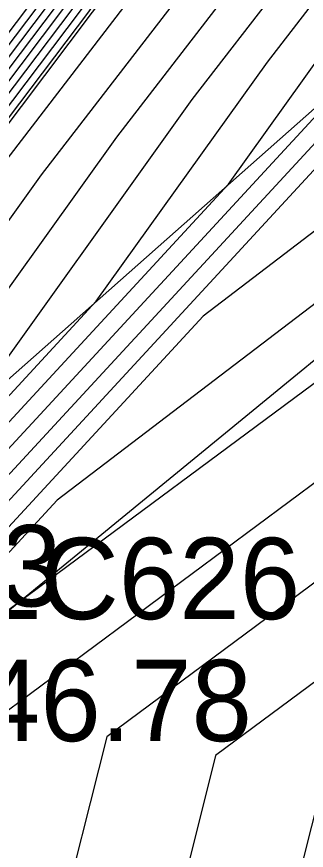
# Model space of a CAD drawing. Extents: x 2188792 to 2191981, y 386090 to 389710.
# Drawn here: x 2190479.1 to 2190488, y 388017.08 to 388042.7 of the extents above; entities that cross this region are included whole.
import ezdxf

# ---------------------------------------------------------------- set-up
doc = ezdxf.new("R2010")
doc.units = 0
for name, color, linetype in [('DTM Contours Major', 7, 'Continuous'), ('DTM Contours Minor', 7, 'Continuous'), ('Exist DTM Breakline', 7, 'Continuous'), ('Exist DTM Breakline Cogo Number', 7, 'Continuous'), ('Exist DTM Breakline Underwater', 7, 'Continuous'), ('Exist DTM Breakline Underwater Cogo Elevation', 7, 'Continuous'), ('Exist DTM Breakline Underwater Cogo Number', 7, 'Continuous'), ('PH Exist DTM Breakline', 7, 'Continuous')]:
    doc.layers.add(name, color=color, linetype=linetype)

msp = doc.modelspace()

# ---------------------------------------------------------------- linework, layer by layer
at = {"layer": 'DTM Contours Major'}
for points in [[(2190437.992, 387979.857), (2190439.736, 387982.468), (2190441.552, 387984.606), (2190444.155, 387990.614), (2190445.433, 387993.232), (2190449.077, 387999.265), (2190450.469, 388001.276), (2190454.105, 388007.29), (2190455.65, 388009.291), (2190459.241, 388015.214), (2190460.848, 388017.291), (2190464.525, 388022.15), (2190466.12, 388024.261), (2190469.779, 388029.094), (2190471.398, 388031.237), (2190475.036, 388036.044), (2190476.68, 388038.22), (2190480.296, 388042.998), (2190481.603, 388044.822), (2190484.893, 388049.095), (2190486.197, 388050.919), (2190489.489, 388055.191)], [(2190436.393, 387973.509), (2190440.087, 387979.883), (2190440.363, 387980.297), (2190442.875, 387983.254), (2190445.223, 387988.673), (2190447.014, 387991.316), (2190447.684, 387992.334), (2190451.537, 387998.911), (2190455.759, 388006.119), (2190460.408, 388014.054), (2190463.124, 388017.654), (2190466.834, 388022.412), (2190467.179, 388023.047), (2190471.263, 388028.317), (2190475.023, 388033.169), (2190477.546, 388036.694), (2190482.398, 388042.993), (2190486.84, 388048.499), (2190491.059, 388053.729)], [(2190422.481, 387951.95), (2190429.043, 387959.796), (2190436.952, 387971.104), (2190447.268, 387983.841), (2190451.88, 387990.273), (2190453.329, 387992.604), (2190458.4, 388001.094), (2190469.074, 388018.453), (2190471.164, 388021.914), (2190472.841, 388023.729), (2190485.612, 388037.553), (2190489.125, 388042.462)], [(2190497.973, 388041.28), (2190480.347, 388027.839), (2190474.998, 388022.049), (2190474.699, 388021.725), (2190470.178, 388014.242), (2190469.923, 388013.827), (2190469.537, 388013.181), (2190456.075, 387989.503), (2190456.011, 387989.152), (2190454.465, 387986.205), (2190449.75, 387979.545), (2190447.138, 387974.53), (2190444.808, 387967.319), (2190439.661, 387959.791), (2190437.395, 387955.321), (2190436.204, 387951.692)], [(2190488.559, 388019.406), (2190487.363, 388014.639), (2190482.097, 387999.576), (2190469.24, 387987.469), (2190459.271, 387985.905), (2190459.158, 387985.42), (2190457.232, 387981.697), (2190453.377, 387974.086), (2190452.348, 387971.951), (2190451.731, 387970.889), (2190448.367, 387962.834), (2190447.196, 387960.718), (2190444.402, 387955.879), (2190441.464, 387954.143), (2190439.711, 387951.837)]]:
    msp.add_lwpolyline(points, dxfattribs=at)
at = {"layer": 'DTM Contours Minor'}
for points in [[(2190439.36, 387983.771), (2190440.759, 387985.418), (2190442.764, 387990.045), (2190444.949, 387994.522), (2190447.693, 387999.066), (2190450.036, 388002.452), (2190452.8, 388007.021), (2190455.362, 388010.341), (2190458.076, 388014.817), (2190460.706, 388018.215), (2190463.469, 388021.866), (2190466.096, 388025.343), (2190468.814, 388028.934), (2190471.499, 388032.487), (2190474.168, 388036.014), (2190476.914, 388039.648), (2190479.532, 388043.107), (2190481.731, 388046.176), (2190484.07, 388049.215), (2190486.307, 388052.344), (2190488.603, 388055.324)], [(2190439.485, 387983.337), (2190441.023, 387985.147), (2190443.228, 387990.235), (2190445.11, 387994.092), (2190448.154, 387999.132), (2190450.18, 388002.06), (2190453.235, 388007.111), (2190455.458, 388009.991), (2190458.464, 388014.95), (2190460.753, 388017.907), (2190463.821, 388021.96), (2190466.104, 388024.982), (2190469.135, 388028.987), (2190471.465, 388032.07), (2190474.457, 388036.024), (2190476.836, 388039.172), (2190479.787, 388043.071), (2190481.688, 388045.725), (2190484.344, 388049.175), (2190486.27, 388051.869), (2190488.898, 388055.28)], [(2190439.611, 387982.902), (2190441.288, 387984.877), (2190443.692, 387990.424), (2190445.272, 387993.662), (2190448.615, 387999.199), (2190450.325, 388001.668), (2190453.67, 388007.2), (2190455.554, 388009.641), (2190458.852, 388015.082), (2190460.801, 388017.599), (2190464.173, 388022.055), (2190466.112, 388024.621), (2190469.457, 388029.041), (2190471.431, 388031.653), (2190474.746, 388036.034), (2190476.758, 388038.696), (2190480.042, 388043.034), (2190481.646, 388045.274), (2190484.618, 388049.135), (2190486.233, 388051.394), (2190489.193, 388055.236)], [(2190438.411, 387979.862), (2190439.862, 387982.034), (2190441.817, 387984.336), (2190444.619, 387990.803), (2190445.595, 387992.802), (2190449.538, 387999.331), (2190450.613, 388000.884), (2190454.541, 388007.379), (2190455.746, 388008.94), (2190459.629, 388015.347), (2190460.895, 388016.982), (2190464.878, 388022.244), (2190466.128, 388023.9), (2190470.101, 388029.148), (2190471.364, 388030.82), (2190475.325, 388036.054), (2190476.602, 388037.743), (2190480.551, 388042.962), (2190481.561, 388044.371), (2190485.167, 388049.055), (2190486.16, 388050.444), (2190489.784, 388055.147)], [(2190438.83, 387979.867), (2190439.987, 387981.599), (2190442.081, 387984.065), (2190445.083, 387990.993), (2190445.756, 387992.373), (2190449.999, 387999.398), (2190450.757, 388000.492), (2190454.976, 388007.469), (2190455.842, 388008.59), (2190460.017, 388015.479), (2190460.943, 388016.674), (2190465.23, 388022.339), (2190466.137, 388023.539), (2190470.422, 388029.201), (2190471.33, 388030.403), (2190475.614, 388036.064), (2190476.524, 388037.267), (2190480.806, 388042.926), (2190481.519, 388043.92), (2190485.441, 388049.015), (2190486.123, 388049.969), (2190490.08, 388055.103)], [(2190439.249, 387979.872), (2190440.112, 387981.165), (2190442.346, 387983.795), (2190445.547, 387991.182), (2190445.918, 387991.943), (2190450.46, 387999.464), (2190450.901, 388000.1), (2190455.411, 388007.558), (2190455.937, 388008.24), (2190460.406, 388015.611), (2190460.99, 388016.366), (2190465.582, 388022.433), (2190466.145, 388023.178), (2190470.744, 388029.255), (2190471.297, 388029.986), (2190475.904, 388036.074), (2190476.446, 388036.791), (2190481.061, 388042.889), (2190481.476, 388043.468), (2190485.715, 388048.975), (2190486.086, 388049.494), (2190490.375, 388055.059)], [(2190439.668, 387979.878), (2190440.238, 387980.731), (2190442.61, 387983.524), (2190446.011, 387991.372), (2190446.079, 387991.513), (2190450.922, 387999.53), (2190451.045, 387999.709), (2190455.846, 388007.648), (2190456.033, 388007.89), (2190460.794, 388015.743), (2190461.037, 388016.058), (2190465.934, 388022.528), (2190466.153, 388022.817), (2190471.066, 388029.309), (2190471.263, 388029.569), (2190476.193, 388036.084), (2190476.368, 388036.315), (2190481.316, 388042.853), (2190481.434, 388043.017), (2190485.989, 388048.935), (2190486.05, 388049.019), (2190490.513, 388054.811)], [(2190435.376, 387971.909), (2190440.54, 387979.076), (2190440.714, 387980.128), (2190443.139, 387982.983), (2190444.067, 387985.125), (2190448.176, 387991.188), (2190449.713, 387993.524), (2190452.25, 387997.854), (2190455.03, 388002.6), (2190458.091, 388007.825), (2190466.157, 388018.515), (2190468.19, 388021.822), (2190468.337, 388022.065), (2190469.353, 388023.165), (2190469.971, 388024.302), (2190471.305, 388026.023), (2190472.533, 388027.609), (2190479.862, 388037.847), (2190484.022, 388043.247), (2190487.83, 388047.968), (2190491.446, 388052.452)], [(2190434.33, 387970.279), (2190441.587, 387980.351), (2190444.865, 387984.459), (2190449.338, 387991.06), (2190451.742, 387994.713), (2190452.963, 387996.797), (2190454.301, 387999.082), (2190455.774, 388001.596), (2190459.656, 388006.741), (2190468.411, 388020.98), (2190469.044, 388022.027), (2190471.547, 388024.737), (2190473.417, 388026.762), (2190482.178, 388039.001), (2190485.645, 388043.502), (2190488.819, 388047.437)], [(2190421.177, 387953.704), (2190431.258, 387966.392), (2190431.735, 387966.874), (2190431.903, 387967.058), (2190432.546, 387967.74), (2190433.284, 387968.65), (2190436.607, 387973.261), (2190449.349, 387989.234), (2190450.5, 387990.932), (2190453.155, 387994.968), (2190453.614, 387995.705), (2190453.79, 387996), (2190468.632, 388020.138), (2190469.751, 388021.99), (2190471.979, 388024.401), (2190477.482, 388030.359), (2190484.493, 388040.155), (2190487.269, 388043.757), (2190489.809, 388046.907)], [(2190493.741, 388044.748), (2190473.704, 388023.057), (2190472.578, 388021.838), (2190469.515, 388016.769), (2190463.009, 388006.187), (2190453.171, 387989.714), (2190453.071, 387989.537), (2190453.07, 387989.535), (2190453.059, 387989.513), (2190444.167, 387976.953), (2190443.916, 387976.471), (2190443.692, 387975.777), (2190428.917, 387954.168), (2190428.405, 387953.157)], [(2190420.232, 387951.855), (2190426.623, 387959.899), (2190431.949, 387966.267), (2190433.013, 387967.789), (2190449.466, 387988.103), (2190451.289, 387990.645), (2190453.472, 387994.154), (2190456.095, 387998.547), (2190468.853, 388019.295), (2190470.457, 388021.952), (2190472.41, 388024.065), (2190481.547, 388033.956), (2190486.809, 388041.308), (2190488.892, 388044.012)], [(2190496.57, 388042.449), (2190484.836, 388033.501), (2190474.567, 388022.385), (2190473.992, 388021.763), (2190469.957, 388015.085), (2190467.618, 388011.28), (2190464.082, 388005.358), (2190455.073, 387989.514), (2190455.031, 387989.28), (2190453.996, 387987.308), (2190447.889, 387978.681), (2190446.064, 387975.177), (2190444.436, 387970.139), (2190436.08, 387957.917), (2190434.398, 387954.599), (2190433.515, 387951.907)], [(2190426.137, 387953.324), (2190440.891, 387974.42), (2190445.069, 387979.579), (2190452.471, 387989.901), (2190453.187, 387991.053), (2190460.704, 388003.64), (2190469.294, 388017.611), (2190471.871, 388021.876), (2190473.273, 388023.393), (2190489.677, 388041.151)], [(2190499.249, 388039.589), (2190478.901, 388024.497), (2190475.858, 388022.176), (2190475.429, 388021.713), (2190475.406, 388021.687), (2190474.992, 388021.003), (2190473.292, 388014.229), (2190472.345, 388011.519), (2190466.437, 388005.956), (2190457.076, 387989.491), (2190456.991, 387989.025), (2190454.934, 387985.103), (2190451.611, 387980.409), (2190448.212, 387973.883), (2190445.18, 387964.5), (2190443.242, 387961.666), (2190440.392, 387956.042), (2190439.875, 387954.468), (2190437.712, 387951.622)], [(2190489.325, 388039.164), (2190474.135, 388022.721), (2190473.285, 388021.801), (2190469.736, 388015.927), (2190465.314, 388008.734), (2190458.626, 387997.536), (2190454.072, 387989.526), (2190454.05, 387989.407), (2190453.527, 387988.41), (2190446.028, 387977.817), (2190444.99, 387975.824), (2190444.064, 387972.958), (2190432.498, 387956.042), (2190431.401, 387953.878)], [(2190500.399, 388037.378), (2190478.522, 388021.152), (2190476.81, 388014.331), (2190474.783, 388008.533), (2190462.143, 387996.63), (2190458.077, 387989.48), (2190457.971, 387988.897), (2190455.402, 387984), (2190453.472, 387981.273), (2190449.286, 387973.236), (2190446.476, 387964.539), (2190445.75, 387962.802), (2190445.614, 387962.555), (2190441.953, 387956.214), (2190441.424, 387955.902), (2190438.212, 387951.676)], [(2190501.55, 388035.168), (2190481.868, 388020.57), (2190480.327, 388014.434), (2190477.221, 388005.547), (2190459.927, 387989.262), (2190458.89, 387989.1), (2190458.718, 387988.358), (2190457.5, 387986.003), (2190455.871, 387982.897), (2190455.332, 387982.137), (2190450.361, 387972.589), (2190449.18, 387968.935), (2190446.623, 387962.812), (2190446.141, 387961.943), (2190442.769, 387956.102), (2190441.437, 387955.316), (2190438.712, 387951.729)], [(2190502.7, 388032.957), (2190485.214, 388019.988), (2190483.845, 388014.536), (2190479.659, 388002.562), (2190464.584, 387988.366), (2190459.08, 387987.502), (2190458.938, 387986.889), (2190456.501, 387982.177), (2190451.622, 387972.544), (2190451.4, 387972.084), (2190451.267, 387971.854), (2190447.495, 387962.823), (2190446.669, 387961.33), (2190443.586, 387955.99), (2190441.451, 387954.729), (2190439.212, 387951.783)]]:
    msp.add_lwpolyline(points, dxfattribs=at)
at = {"layer": 'Exist DTM Breakline'}
msp.add_lwpolyline([(2190531.414, 387983.348), (2190523.321, 387982.244), (2190518.205, 387990.72), (2190532.706, 388005.307), (2190545.06, 388009.51), (2190544.98, 388025.171), (2190553.65, 388044.533), (2190565.286, 388076.436), (2190564.881, 388091.069), (2190553.516, 388090.538), (2190520.701, 388063.835), (2190493.776, 388044.778), (2190468.123, 388022.077), (2190450.903, 387990.888), (2190420.065, 387951.529), (2190427.502, 387947.08), (2190422.045, 387940.172), (2190405.691, 387955.628), (2190413.085, 387959.873)], dxfattribs=at)
at = {"layer": 'Exist DTM Breakline Underwater'}
msp.add_lwpolyline([(2190403.852, 387962.269), (2190405.765, 387954.298), (2190422.122, 387935.582), (2190430.948, 387946.046), (2190425.778, 387952.525), (2190453.048, 387989.538), (2190475.467, 388021.684), (2190500.611, 388042.284), (2190524.98, 388062.012), (2190552.315, 388088.059), (2190559.067, 388087.393), (2190562.19, 388079.996), (2190548.779, 388046.325), (2190540.282, 388024.168), (2190543.79, 388012.849), (2190529.646, 388006.42), (2190516.3, 387989.822), (2190521.271, 387977.367), (2190531.94, 387980.069)], dxfattribs=at)
at = {"layer": 'PH Exist DTM Breakline'}
msp.add_lwpolyline([(2190520.752, 388094.857), (2190515.544, 388087.941), (2190510.336, 388081.025), (2190505.128, 388074.108), (2190499.919, 388067.192), (2190495.294, 388061.104), (2190490.668, 388055.015), (2190486.043, 388048.927), (2190481.417, 388042.839), (2190476.331, 388036.088), (2190471.244, 388029.338), (2190466.158, 388022.588), (2190461.071, 388015.838), (2190456.086, 388007.697), (2190451.101, 387999.556), (2190446.116, 387991.415), (2190443.312, 387982.806)], dxfattribs=at)

# ---------------------------------------------------------------- texts
at = {"layer": 'Exist DTM Breakline Cogo Number'}
msp.add_text('LC613', height=2.5, dxfattribs=at).set_placement((2190470.623, 388024.577))
at = {"layer": 'Exist DTM Breakline Underwater Cogo Elevation'}
msp.add_text('46.78', height=2.5, dxfattribs=at).set_placement((2190477.967, 388020.434))
at = {"layer": 'Exist DTM Breakline Underwater Cogo Number'}
msp.add_text('LC626', height=2.5, dxfattribs=at).set_placement((2190477.967, 388024.184))

doc.saveas('drawing.dxf')
